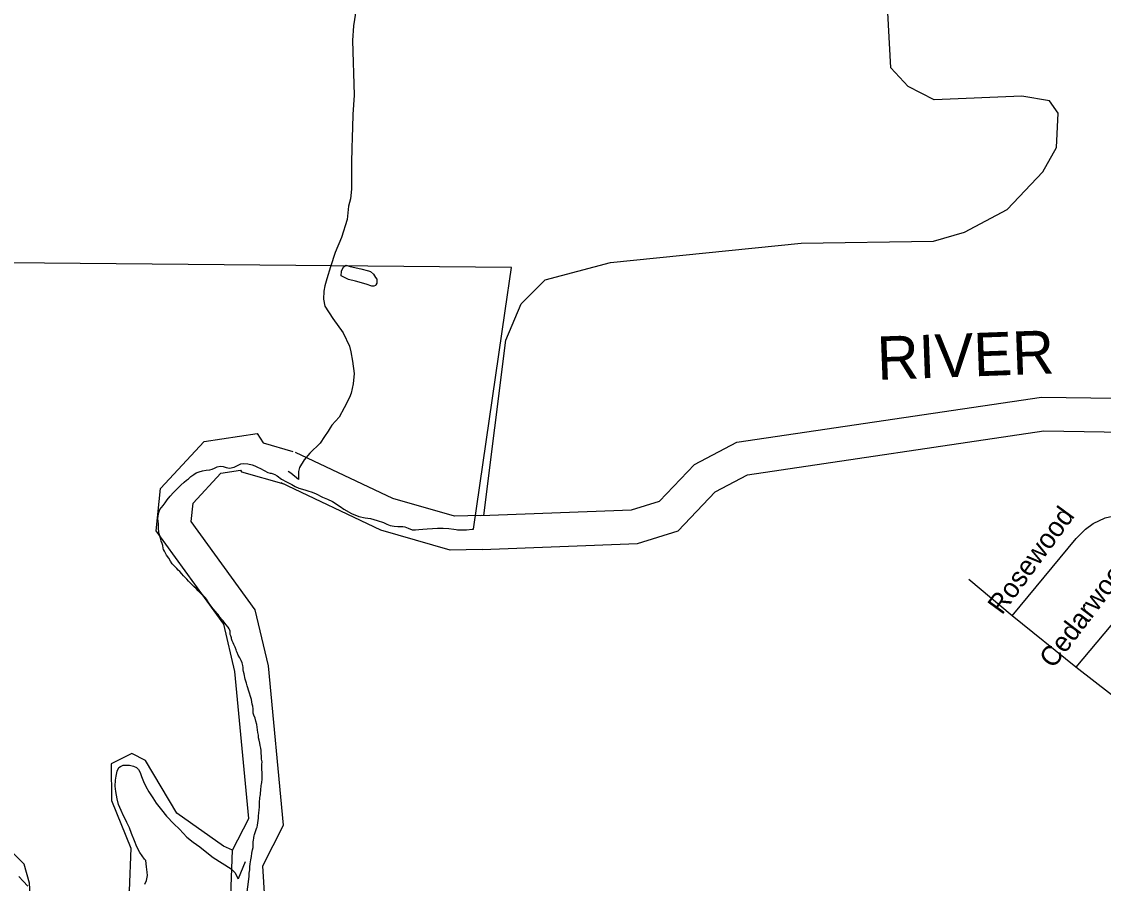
# Model space of a CAD drawing. Extents: x 2082433 to 2279600, y 546599 to 755198.
# Drawn here: x 2184792 to 2190033, y 638403 to 642580 of the extents above; entities that cross this region are included whole.
import ezdxf

# ---------------------------------------------------------------- set-up
doc = ezdxf.new("R2010")
doc.units = 0
for name, color, linetype in [('Exist Boundary Political City Limit New', 7, 'Continuous'), ('Exist Hydrographic Creek Single Shore', 7, 'Continuous'), ('Exist Hydrographic Misc Water Feature', 7, 'Continuous'), ('Exist Hydrographic River Shore', 7, 'Continuous'), ('Exist Hydrographic River Shore Label', 7, 'Continuous'), ('Exist Road Non-System Type 51', 7, 'Continuous'), ('Exist Road Non-System Type 51 Label', 7, 'Continuous'), ('Map Preparation Boundary City Limit Buffer Line', 7, 'Continuous')]:
    doc.layers.add(name, color=color, linetype=linetype)

msp = doc.modelspace()

# ---------------------------------------------------------------- linework, layer by layer
at = {"layer": 'Exist Boundary Political City Limit New'}
for points in [[(2185967.8, 640403.4), (2185984.2, 640394.8), (2185995.5, 640391.1), (2186001.5, 640390.3), (2186010.2, 640388), (2186019.2, 640384.7), (2186030.5, 640378.1), (2186050.8, 640362.3), (2186076.2, 640348.8), (2186100.5, 640336.8), (2186117.2, 640327), (2186134.8, 640318.2), (2186163.5, 640309.9), (2186179.2, 640305.9), (2186200, 640298.7), (2186218.8, 640290.8), (2186250.5, 640275.4), (2186274.5, 640265), (2186298.8, 640253.1), (2186335, 640228.8), (2186353.8, 640215.9), (2186389.8, 640195.6), (2186426.2, 640180.6), (2186456, 640174.2), (2186481.8, 640170.7), (2186514, 640162.4), (2186545, 640151.4), (2186560.8, 640144.4), (2186577.2, 640138.1), (2186597.8, 640133.4), (2186614.8, 640132.2), (2186629.2, 640132.7), (2186638.5, 640133), (2186649, 640130.3), (2186665, 640124.1), (2186683.8, 640116.2), (2186690, 640116.3), (2186700.5, 640116.6), (2186717, 640117.5), (2186736.5, 640118.9), (2186756.2, 640120.6), (2186782.2, 640123.3), (2186807.5, 640125.2), (2186834.8, 640125), (2186861.2, 640122.4), (2186885.8, 640119), (2186898.2, 640117.4), (2186903.8, 640116.6), (2186922.2, 640116.2), (2186947.8, 640117.2), (2186975, 640119.4), (2186981.5, 640120.2), (2187135.5, 641177.4), (2187165.8, 641387.8), (2184552, 641412.4)], [(2185817.2, 639568.7), (2185812.2, 639578.6), (2185809.5, 639587.8), (2185808.8, 639592.8), (2185805.8, 639602.4), (2185802.8, 639609.1), (2185801.8, 639619.2), (2185802.2, 639625.6), (2185801, 639630.6), (2185798, 639636.5), (2185792.2, 639644.3), (2185782.2, 639657.8), (2185773.5, 639668.8), (2185767.8, 639675.2), (2185761, 639683.4), (2185754.5, 639691.8), (2185749.5, 639698.7), (2185744.5, 639705.3), (2185739.5, 639711.1), (2185730, 639721.7), (2185720.5, 639733.4), (2185709.2, 639748.4), (2185700.8, 639759.9), (2185692.5, 639772.3), (2185688, 639780.9), (2185682, 639788.9), (2185670.2, 639800.2), (2185660, 639808.5), (2185655.5, 639812.6), (2185648, 639820.4), (2185638, 639831.7), (2185628.2, 639840.4), (2185618.5, 639849.3), (2185608, 639859.8), (2185600.8, 639867.2), (2185592.5, 639876.8), (2185586.5, 639884.1), (2185581.8, 639888.9), (2185576.5, 639893.7), (2185568, 639902.7), (2185558.2, 639914.4), (2185551.2, 639921.4), (2185544, 639929.2), (2185535.5, 639937.8), (2185529, 639943.8), (2185521.5, 639952.4), (2185513.5, 639964.4), (2185504.8, 639978.3), (2185494.8, 639993.8), (2185488.5, 640003.7), (2185483.5, 640012.4), (2185479.2, 640020.5), (2185477.2, 640027.4), (2185475.8, 640040.4), (2185472.2, 640050.4), (2185468.8, 640062.2), (2185466.8, 640071.1), (2185465.2, 640076.6), (2185458.8, 640097.6), (2185457, 640107.4), (2185455.2, 640122.8), (2185454.5, 640145), (2185453.5, 640157.8), (2185452.5, 640170.1), (2185453, 640183.8), (2185456.5, 640200.6), (2185462.2, 640215), (2185469.5, 640224.2), (2185478.2, 640233.6), (2185488, 640246.9), (2185497.8, 640261.1), (2185512.2, 640279.8), (2185527.2, 640296.6), (2185546.2, 640315.9), (2185551.8, 640321.2), (2185562.2, 640331.2), (2185564.2, 640333.2), (2185580, 640347.6), (2185591, 640356.7), (2185599.8, 640363.9), (2185612.2, 640374.6), (2185625.8, 640385.1), (2185638.5, 640392.9), (2185651.8, 640398.2), (2185667.8, 640402.7), (2185686.8, 640405.9), (2185703.5, 640407.8), (2185715.5, 640410.3), (2185725.8, 640415.1), (2185739.5, 640421.1), (2185754, 640424.7), (2185768.8, 640422.9), (2185783.2, 640418.4), (2185800, 640415.9), (2185822.2, 640420.4), (2185841, 640429.2), (2185854.2, 640436.7), (2185868.5, 640438.4), (2185888.5, 640436), (2185908.8, 640431.1)], [(2185908.8, 640431.1), (2185922.5, 640426.5), (2185935, 640420.8), (2185949.2, 640413.5), (2185967.8, 640403.4)], [(2185876.5, 638299.2), (2185893.8, 638436.2), (2185895.2, 638451.6), (2185897.2, 638468.4), (2185897.5, 638482.5), (2185898.8, 638497.9), (2185902.5, 638516.7), (2185906, 638532.6), (2185907.2, 638549.7), (2185910, 638565.7), (2185913.2, 638576.4), (2185913.8, 638589.7), (2185914.5, 638602.4), (2185915.8, 638614.2), (2185916.5, 638619.6), (2185917.8, 638625.4), (2185919.2, 638632.8), (2185920.5, 638639.5), (2185921.5, 638644.8), (2185922.8, 638649.7), (2185927, 638659.8), (2185930.5, 638668.4), (2185932.2, 638673.4), (2185933, 638675.5), (2185935, 638685.4), (2185936.5, 638696.4), (2185937.5, 638707.9), (2185939, 638719.3), (2185940.5, 638730.3), (2185942, 638743.8), (2185943.5, 638759.2), (2185944.5, 638771.8), (2185945, 638783.8), (2185945, 638792.6), (2185945.2, 638801.8), (2185946, 638811.3), (2185947, 638818.4), (2185948, 638825.1), (2185949.2, 638833.2), (2185949.8, 638837.7), (2185951.5, 638856.2), (2185951.8, 638862.7), (2185952, 638869.6), (2185952.8, 638876.9), (2185954.5, 638884.4), (2185956.5, 638891.1), (2185958, 638908.5), (2185957.2, 638923.7), (2185957, 638939.7), (2185956.2, 638955.5), (2185955.5, 638970.3), (2185956, 638978.4), (2185956.8, 638991.5), (2185955, 639005.4), (2185953.5, 639019.6), (2185953.2, 639033.9), (2185952.8, 639046.9), (2185950.5, 639058.9), (2185947.2, 639071.8), (2185945.8, 639082.8), (2185943.2, 639096.8), (2185940.5, 639108.1), (2185939.2, 639120.6), (2185937.2, 639133.4), (2185934.5, 639147.4), (2185933.5, 639159.8), (2185931.5, 639173.1), (2185927.2, 639189.6), (2185923, 639203.5), (2185917.8, 639218.1), (2185914.5, 639228.4), (2185914.2, 639238.2), (2185914.2, 639249.1), (2185912, 639261.8), (2185909.8, 639272.1), (2185908.2, 639282.2), (2185906, 639294.1), (2185901, 639308.4), (2185895.5, 639325.5), (2185891.8, 639339.6), (2185888.8, 639350.2), (2185885.5, 639361), (2185881.2, 639373.6), (2185877.2, 639387.4), (2185875.8, 639393), (2185869.8, 639418.6), (2185867.5, 639429.2), (2185866, 639437.9), (2185864.8, 639449.9), (2185863.8, 639458.6), (2185859.8, 639471.8), (2185855.2, 639482.9), (2185848.8, 639495.8), (2185842, 639509.4), (2185836.5, 639521.8), (2185833.8, 639528.7), (2185831.2, 639535.2), (2185826.2, 639547), (2185821, 639559.9), (2185817.2, 639568.7)]]:
    msp.add_lwpolyline(points, dxfattribs=at)
at = {"layer": 'Exist Hydrographic Creek Single Shore'}
msp.add_lwpolyline([(2185814.5, 638563.4), (2185770.6, 638584), (2185544.6, 638742.8), (2185392.4, 638998.5), (2185326.6, 639032.6), (2185226.6, 638982.2), (2185227.6, 638805), (2185320.5, 638573.5), (2185313.5, 638367), (2185206.5, 638156), (2185089.6, 638079.6), (2184981.5, 638081.8), (2184881.4, 638139.6), (2184839.6, 638245.4), (2184830.6, 638403.1), (2184804.6, 638495.4), (2184695.5, 638602.6), (2184643.6, 638954.7), (2184508.5, 639236.2), (2184290.5, 639476.8), (2184089.5, 639625.2), (2183922.4, 639697.5), (2183872.6, 639698.5)], dxfattribs=at)
at = {"layer": 'Exist Hydrographic Misc Water Feature'}
msp.add_line((2185875.1, 638507.6), (2185841.5, 638425.5), dxfattribs=at)
for points in [[(2187031, 640186.1), (2187138.5, 641036), (2187212.5, 641211.7), (2187328.6, 641327.4), (2187644.6, 641412.8), (2188568.5, 641505.6), (2189209.5, 641515.5), (2189359.6, 641558.4), (2189566.7, 641668.9), (2189740.6, 641852.4), (2189805.6, 641969.1), (2189813.6, 642136.3), (2189771.6, 642196.2), (2189637.7, 642218.6), (2189213.6, 642200.9), (2189087.7, 642265.8), (2189003.7, 642356.1), (2188984.6, 642714), (2188959.6, 642731)], [(2186413.4, 642640.9), (2186400.2, 642558.9), (2186394.5, 642488.8), (2186402.5, 642223.2), (2186397, 642129.1), (2186395.7, 642067.2), (2186393.7, 642019.3), (2186391.8, 641965.2), (2186390.6, 641898.9), (2186391, 641835.2), (2186389.6, 641767.2), (2186385.7, 641721.2), (2186376.2, 641684.9), (2186368.7, 641621.1), (2186341.2, 641532.9), (2186311.7, 641460.6), (2186288.1, 641390.8), (2186270.4, 641332.6), (2186260.8, 641298.4), (2186256.9, 641272.6), (2186255.3, 641234.3), (2186261.6, 641200.5), (2186299.6, 641140.9), (2186350, 641071.2), (2186380.8, 641007.3), (2186387.1, 640979.6), (2186395.1, 640933.8), (2186403.9, 640873.6), (2186398, 640823.4), (2186388.1, 640779.5), (2186380.8, 640757.5), (2186354.5, 640707.5), (2186331.3, 640663.1), (2186295.5, 640623.2), (2186287.5, 640611), (2186278, 640595), (2186259.6, 640568.6), (2186238, 640536.5), (2186188.4, 640488.4), (2186160.9, 640456.1), (2186138.8, 640418.1), (2186132.8, 640399.9), (2186133.5, 640360.1)], [(2186352.5, 641340.9), (2186340.8, 641347.1), (2186342.2, 641370.9), (2186351.8, 641390.9), (2186363.9, 641399.2), (2186384.2, 641393.3), (2186436.3, 641381.8), (2186472.4, 641371.9), (2186482.5, 641368), (2186496.2, 641356.1), (2186506.7, 641339.9), (2186512.6, 641332.1), (2186512.6, 641322), (2186512.6, 641312.3), (2186508.7, 641304.3), (2186506.9, 641300.2), (2186498.9, 641298.1), (2186489, 641298), (2186460.9, 641307.9), (2186410.5, 641321.6), (2186376.5, 641329.2), (2186352.5, 641340.9)], [(2186133.5, 640360.1), (2186097, 640391.5), (2186083, 640399.8)], [(2185273.9, 638756.2), (2185261.8, 638785.9), (2185255.4, 638812), (2185249.1, 638847.9), (2185245, 638874.1), (2185247, 638903.8), (2185250.9, 638921.8), (2185254.8, 638946), (2185263, 638963.8), (2185270.8, 638970), (2185284.5, 638976), (2185306.7, 638976.3), (2185314.3, 638976.3), (2185334.6, 638970.4), (2185348.9, 638964.6), (2185358.8, 638954.6), (2185366.6, 638940.4), (2185372.9, 638920.5), (2185383, 638896.6), (2185393.2, 638872.8), (2185409.2, 638846.8), (2185427.7, 638816.9), (2185443.3, 638791), (2185469.9, 638759.4), (2185493.7, 638729.4), (2185530, 638691.5), (2185556.2, 638665.6), (2185592.5, 638626.1), (2185622.7, 638602.1), (2185654.7, 638580.2), (2185688.7, 638552.3), (2185720.9, 638528.8), (2185762.9, 638501), (2185807.2, 638473.2), (2185825.1, 638455.5), (2185841.5, 638425.5)], [(2185389.7, 638398.8), (2185397.5, 638417.1), (2185401.4, 638440.8), (2185399.6, 638456.9), (2185397.5, 638482.8), (2185393.2, 638513.1), (2185387.3, 638520.9), (2185364.9, 638552.6), (2185350.8, 638580.7), (2185338.5, 638608.5), (2185324.5, 638644.7), (2185314.3, 638672.6), (2185302, 638698.4), (2185291.7, 638718.2), (2185286.2, 638730.4), (2185273.9, 638756.2)], [(2184778.1, 638435.7), (2184799.8, 638413.7), (2184822.2, 638389.6)]]:
    msp.add_lwpolyline(points, dxfattribs=at)
at = {"layer": 'Exist Hydrographic River Shore'}
for points in [[(2187017.5, 640185.6), (2187747.5, 640212.8), (2187882.6, 640255.4), (2188051.6, 640433.4), (2188257.8, 640540.8), (2189734.2, 640760.2), (2190450.9, 640749), (2191194, 640553.5), (2191389.9, 640549.5), (2191523.6, 640613.4), (2191637.1, 640636.7), (2192203, 640962.3), (2192288.2, 641090), (2192336.8, 641190.4), (2192388.6, 641281.7), (2192431.2, 641315.2)], [(2187023.6, 640021.7), (2187775.8, 640049.6), (2187972.4, 640111.7), (2188151.7, 640300.6), (2188309.2, 640382.6), (2189745, 640596), (2190428.4, 640585.3), (2191171.1, 640389.8), (2191425.5, 640384.7), (2191607.6, 640471.7), (2192206, 640895.3), (2192297.3, 640922.7), (2192412.9, 641029.2), (2192488.1, 641202.2)], [(2185814.5, 638563.4), (2185893.5, 638717.3), (2185825.4, 639430.5), (2185771.4, 639659.6), (2185443.8, 640111.1), (2185464.8, 640317), (2185677, 640544.9), (2185933.1, 640582.8), (2185961.9, 640537.7), (2186106.8, 640496.7)], [(2187018.5, 640185.6), (2186889.1, 640182.2), (2186590.8, 640268.6), (2186119.6, 640491.9)], [(2185960.4, 638488.5), (2186061.4, 638685), (2185987.6, 639457.3), (2185923.5, 639729.3), (2185613.4, 640156.8), (2185622.4, 640245.5), (2185757.9, 640391), (2185852.1, 640405), (2185857.3, 640396.8), (2186062.2, 640338.9)], [(2187022.7, 640021.6), (2186867.9, 640017.6), (2186532.5, 640114.7), (2186049.4, 640343.7)], [(2185445.2, 637567.1), (2185769.9, 638105.8), (2185806.4, 638341.7), (2185814.5, 638563.4)], [(2185610.6, 637544.1), (2185927.1, 638048.8), (2185970.5, 638329.5), (2185960.4, 638488.5)]]:
    msp.add_lwpolyline(points, dxfattribs=at)
at = {"layer": 'Exist Road Non-System Type 51'}
for p, q in [((2189591.4, 639700.1), (2189381, 639875.6)), ((2189899, 639451.2), (2189591.4, 639700.1)), ((2190222, 639199.5), (2189899, 639451.2))]:
    msp.add_line(p, q, dxfattribs=at)
for points in [[(2189591.4, 639700.1), (2189901.1, 640074.1), (2189945.9, 640118.9), (2189983.6, 640146.8), (2190042.4, 640174.8), (2190141.6, 640197.2), (2190215, 640206.2)], [(2190741.5, 639903.5), (2190368.8, 639872.1), (2190308.7, 639866.5), (2190265.4, 639851.1), (2190231.8, 639825.9), (2190136.7, 639733.7), (2189899, 639451.2)]]:
    msp.add_lwpolyline(points, dxfattribs=at)
at = {"layer": 'Map Preparation Boundary City Limit Buffer Line'}
for points in [[(2185967.8, 640403.4), (2185984.2, 640394.8), (2185995.5, 640391.1), (2186001.5, 640390.3), (2186010.2, 640388), (2186019.2, 640384.7), (2186030.5, 640378.1), (2186050.8, 640362.3), (2186076.2, 640348.8), (2186100.5, 640336.8), (2186117.2, 640327), (2186134.8, 640318.2), (2186163.5, 640309.9), (2186179.2, 640305.9), (2186200, 640298.7), (2186218.8, 640290.8), (2186250.5, 640275.4), (2186274.5, 640265), (2186298.8, 640253.1), (2186335, 640228.8), (2186353.8, 640215.9), (2186389.8, 640195.6), (2186426.2, 640180.6), (2186456, 640174.2), (2186481.8, 640170.7), (2186514, 640162.4), (2186545, 640151.4), (2186560.8, 640144.4), (2186577.2, 640138.1), (2186597.8, 640133.4), (2186614.8, 640132.2), (2186629.2, 640132.7), (2186638.5, 640133), (2186649, 640130.3), (2186665, 640124.1), (2186683.8, 640116.2), (2186690, 640116.3), (2186700.5, 640116.6), (2186717, 640117.5), (2186736.5, 640118.9), (2186756.2, 640120.6), (2186782.2, 640123.3), (2186807.5, 640125.2), (2186834.8, 640125), (2186861.2, 640122.4), (2186885.8, 640119), (2186898.2, 640117.4), (2186903.8, 640116.6), (2186922.2, 640116.2), (2186947.8, 640117.2), (2186975, 640119.4), (2186981.5, 640120.2), (2187135.5, 641177.4), (2187165.8, 641387.8), (2184552, 641412.4)], [(2185817.2, 639568.7), (2185812.2, 639578.6), (2185809.5, 639587.8), (2185808.8, 639592.8), (2185805.8, 639602.4), (2185802.8, 639609.1), (2185801.8, 639619.2), (2185802.2, 639625.6), (2185801, 639630.6), (2185798, 639636.5), (2185792.2, 639644.3), (2185782.2, 639657.8), (2185773.5, 639668.8), (2185767.8, 639675.2), (2185761, 639683.4), (2185754.5, 639691.8), (2185749.5, 639698.7), (2185744.5, 639705.3), (2185739.5, 639711.1), (2185730, 639721.7), (2185720.5, 639733.4), (2185709.2, 639748.4), (2185700.8, 639759.9), (2185692.5, 639772.3), (2185688, 639780.9), (2185682, 639788.9), (2185670.2, 639800.2), (2185660, 639808.5), (2185655.5, 639812.6), (2185648, 639820.4), (2185638, 639831.7), (2185628.2, 639840.4), (2185618.5, 639849.3), (2185608, 639859.8), (2185600.8, 639867.2), (2185592.5, 639876.8), (2185586.5, 639884.1), (2185581.8, 639888.9), (2185576.5, 639893.7), (2185568, 639902.7), (2185558.2, 639914.4), (2185551.2, 639921.4), (2185544, 639929.2), (2185535.5, 639937.8), (2185529, 639943.8), (2185521.5, 639952.4), (2185513.5, 639964.4), (2185504.8, 639978.3), (2185494.8, 639993.8), (2185488.5, 640003.7), (2185483.5, 640012.4), (2185479.2, 640020.5), (2185477.2, 640027.4), (2185475.8, 640040.4), (2185472.2, 640050.4), (2185468.8, 640062.2), (2185466.8, 640071.1), (2185465.2, 640076.6), (2185458.8, 640097.6), (2185457, 640107.4), (2185455.2, 640122.8), (2185454.5, 640145), (2185453.5, 640157.8), (2185452.5, 640170.1), (2185453, 640183.8), (2185456.5, 640200.6), (2185462.2, 640215), (2185469.5, 640224.2), (2185478.2, 640233.6), (2185488, 640246.9), (2185497.8, 640261.1), (2185512.2, 640279.8), (2185527.2, 640296.6), (2185546.2, 640315.9), (2185551.8, 640321.2), (2185562.2, 640331.2), (2185564.2, 640333.2), (2185580, 640347.6), (2185591, 640356.7), (2185599.8, 640363.9), (2185612.2, 640374.6), (2185625.8, 640385.1), (2185638.5, 640392.9), (2185651.8, 640398.2), (2185667.8, 640402.7), (2185686.8, 640405.9), (2185703.5, 640407.8), (2185715.5, 640410.3), (2185725.8, 640415.1), (2185739.5, 640421.1), (2185754, 640424.7), (2185768.8, 640422.9), (2185783.2, 640418.4), (2185800, 640415.9), (2185822.2, 640420.4), (2185841, 640429.2), (2185854.2, 640436.7), (2185868.5, 640438.4), (2185888.5, 640436), (2185908.8, 640431.1)], [(2185908.8, 640431.1), (2185922.5, 640426.5), (2185935, 640420.8), (2185949.2, 640413.5), (2185967.8, 640403.4)], [(2185876.5, 638299.2), (2185893.8, 638436.2), (2185895.2, 638451.6), (2185897.2, 638468.4), (2185897.5, 638482.5), (2185898.8, 638497.9), (2185902.5, 638516.7), (2185906, 638532.6), (2185907.2, 638549.7), (2185910, 638565.7), (2185913.2, 638576.4), (2185913.8, 638589.7), (2185914.5, 638602.4), (2185915.8, 638614.2), (2185916.5, 638619.6), (2185917.8, 638625.4), (2185919.2, 638632.8), (2185920.5, 638639.5), (2185921.5, 638644.8), (2185922.8, 638649.7), (2185927, 638659.8), (2185930.5, 638668.4), (2185932.2, 638673.4), (2185933, 638675.5), (2185935, 638685.4), (2185936.5, 638696.4), (2185937.5, 638707.9), (2185939, 638719.3), (2185940.5, 638730.3), (2185942, 638743.8), (2185943.5, 638759.2), (2185944.5, 638771.8), (2185945, 638783.8), (2185945, 638792.6), (2185945.2, 638801.8), (2185946, 638811.3), (2185947, 638818.4), (2185948, 638825.1), (2185949.2, 638833.2), (2185949.8, 638837.7), (2185951.5, 638856.2), (2185951.8, 638862.7), (2185952, 638869.6), (2185952.8, 638876.9), (2185954.5, 638884.4), (2185956.5, 638891.1), (2185958, 638908.5), (2185957.2, 638923.7), (2185957, 638939.7), (2185956.2, 638955.5), (2185955.5, 638970.3), (2185956, 638978.4), (2185956.8, 638991.5), (2185955, 639005.4), (2185953.5, 639019.6), (2185953.2, 639033.9), (2185952.8, 639046.9), (2185950.5, 639058.9), (2185947.2, 639071.8), (2185945.8, 639082.8), (2185943.2, 639096.8), (2185940.5, 639108.1), (2185939.2, 639120.6), (2185937.2, 639133.4), (2185934.5, 639147.4), (2185933.5, 639159.8), (2185931.5, 639173.1), (2185927.2, 639189.6), (2185923, 639203.5), (2185917.8, 639218.1), (2185914.5, 639228.4), (2185914.2, 639238.2), (2185914.2, 639249.1), (2185912, 639261.8), (2185909.8, 639272.1), (2185908.2, 639282.2), (2185906, 639294.1), (2185901, 639308.4), (2185895.5, 639325.5), (2185891.8, 639339.6), (2185888.8, 639350.2), (2185885.5, 639361), (2185881.2, 639373.6), (2185877.2, 639387.4), (2185875.8, 639393), (2185869.8, 639418.6), (2185867.5, 639429.2), (2185866, 639437.9), (2185864.8, 639449.9), (2185863.8, 639458.6), (2185859.8, 639471.8), (2185855.2, 639482.9), (2185848.8, 639495.8), (2185842, 639509.4), (2185836.5, 639521.8), (2185833.8, 639528.7), (2185831.2, 639535.2), (2185826.2, 639547), (2185821, 639559.9), (2185817.2, 639568.7)]]:
    msp.add_lwpolyline(points, dxfattribs=at)

# ---------------------------------------------------------------- texts
at = {"layer": 'Exist Hydrographic River Shore Label'}
msp.add_text('RIVER', height=210, rotation=2.1314, dxfattribs=at).set_placement((2188940.1, 640842.8))
at = {"layer": 'Exist Road Non-System Type 51 Label'}
for s, rotation, p in [('Rosewood', 53.6835, (2189541.9, 639700.3)), ('Cedarwood', 52.7018, (2189790.6, 639440.3))]:
    msp.add_text(s, height=95, rotation=rotation, dxfattribs=at).set_placement(p)

doc.saveas('drawing.dxf')
